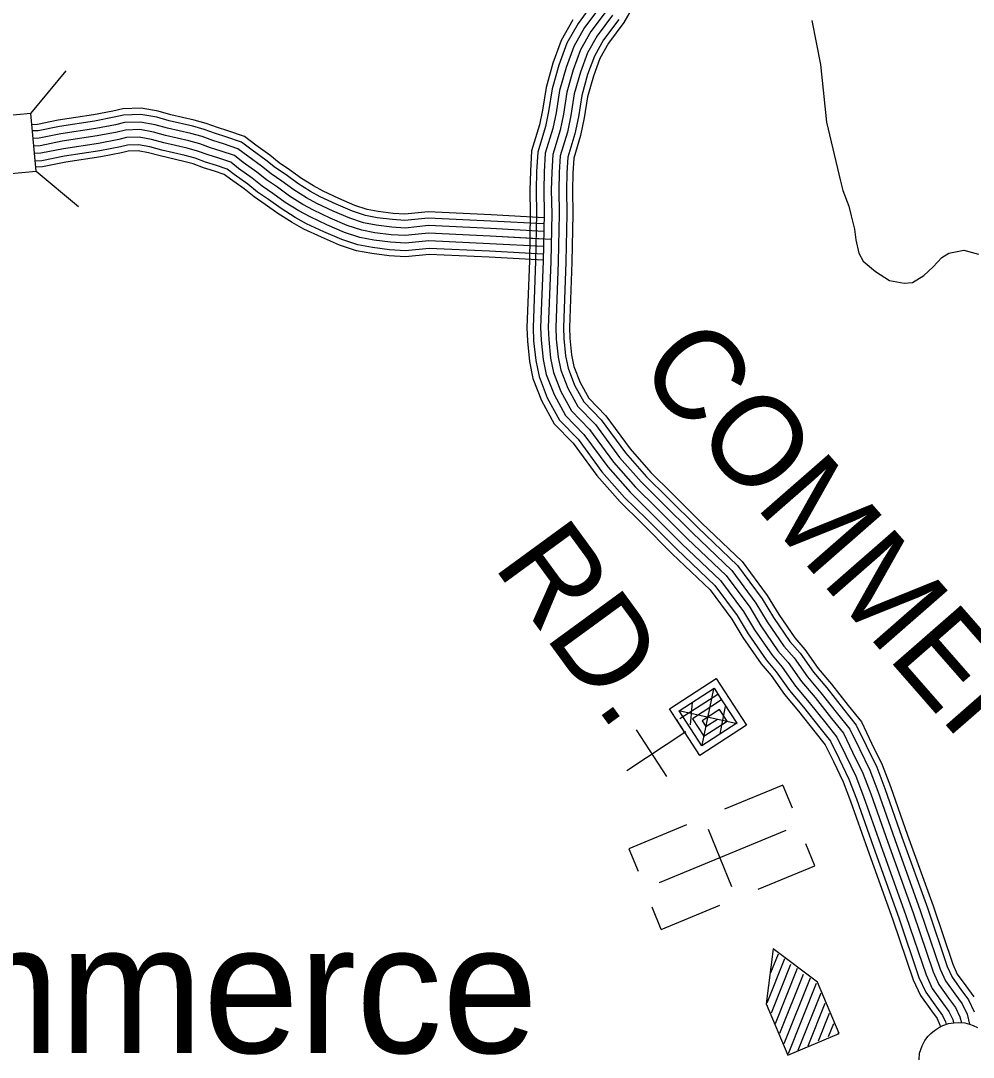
# Model space of a CAD drawing. Extents: x 1788175 to 1969470, y 584502 to 738744.
# Drawn here: x 1934102 to 1938010, y 657500 to 661754 of the extents above; entities that cross this region are included whole.
import ezdxf

# ---------------------------------------------------------------- set-up
doc = ezdxf.new("R2010")
doc.units = 0
for name, color, linetype in [('DESIGN - ROW - Right-of-Way and Easement Labels', 7, 'Continuous'), ('DESIGN - TRANSPORTATION - Text', 7, 'Continuous'), ('DESIGN - UTILITIES - Cable (Underground) with Text', 7, 'Continuous'), ('SURVEY - CONTOURS - Index with Text', 7, 'Continuous'), ('SURVEY - DRAINAGE - Storm Sewer', 7, 'Continuous'), ('SURVEY - TRANSPORTATION - Roads', 7, 'Continuous'), ('SURVEY - VEGETATION - Features with Text', 7, 'Continuous')]:
    doc.layers.add(name, color=color, linetype=linetype)

msp = doc.modelspace()

# ---------------------------------------------------------------- linework, layer by layer
at = {"layer": 'DESIGN - TRANSPORTATION - Text'}
for points in [[(1937348.3, 661754.2), (1937384.1, 661573.9), (1937407.8, 661337.5), (1937465.5, 661095), (1937475.4, 661057), (1937499.4, 660992.8), (1937509.3, 660952.8), (1937523.2, 660898.7), (1937529.2, 660854.6), (1937541.1, 660800.5), (1937559.1, 660766.4), (1937609.1, 660724.3), (1937667.1, 660688.2), (1937727.2, 660676.1), (1937761.2, 660680)], [(1937761.2, 660680), (1937807.3, 660708), (1937845.4, 660744), (1937881.5, 660782), (1937909.6, 660800), (1937971.7, 660812), (1938031.8, 660795.9)]]:
    msp.add_lwpolyline(points, dxfattribs=at)
at = {"layer": 'DESIGN - UTILITIES - Cable (Underground) with Text'}
for p, q in [((1936627.9, 658843.9), (1936752, 658652.5)), ((1937228.8, 658615.7), (1936990.2, 658517.3)), ((1937228.9, 658615.6), (1937266.8, 658523.6)), ((1936834.5, 658453.2), (1936597.2, 658355.3)), ((1936922.4, 658435.3), (1937019.1, 658200.8)), ((1936597.2, 658355.4), (1936635.2, 658263.1)), ((1937360.9, 658285), (1937323.5, 658375.8)), ((1937128.5, 658189), (1937361, 658284.9)), ((1936691.3, 658116.5), (1936729.1, 658025)), ((1936729.3, 658024.4), (1936970.5, 658123.8))]:
    msp.add_line(p, q, dxfattribs=at)
for points in [[(1936821.7, 658831.1), (1936825.9, 658834), (1936763.9, 658929.7), (1936955.4, 659053.7), (1937079.4, 658862.3), (1936888, 658738.2), (1936795, 658881.8), (1936798.3, 658884)], [(1936806.9, 658889.5), (1936962.5, 658990.3), (1937040, 658870.7), (1936896.4, 658777.6), (1936803.4, 658921.2), (1936946.9, 659014.2), (1936978, 658966.4), (1936858.3, 658888.9), (1936904.8, 658817.1), (1937000.5, 658879.1), (1936969.5, 658927), (1936897.7, 658880.5), (1936913.2, 658856.5), (1936961.1, 658887.5)], [(1936898.4, 658779.9), (1936945.9, 659012.2)], [(1936850.9, 658863.8), (1936857.8, 658955.1)], [(1936802.4, 658922.7), (1937041.9, 658869.4)], [(1936971.8, 658827.4), (1936993.4, 658938.8)], [(1936588.4, 658677.2), (1936830.8, 658837.2)], [(1936722.7, 658217.4), (1937243.2, 658432)], [(1937189.5, 657945.3), (1937161.3, 657718.9), (1937250.1, 657508.8), (1937460.2, 657597.6), (1937371.5, 657807.7), (1937189.5, 657945.3)], [(1937164.7, 657722.9), (1937237.5, 657904.4)], [(1937180.5, 657847.5), (1937211.2, 657923.9)], [(1937182.3, 657681.6), (1937262.6, 657881.9)], [(1937199.2, 657638.6), (1937289.8, 657864.6)], [(1937217.3, 657598.5), (1937314.4, 657840.8)], [(1937234.1, 657555.5), (1937342.4, 657825.2)], [(1937252.1, 657515.1), (1937367.6, 657803.3)], [(1937291.5, 657528.4), (1937385.8, 657763.4)], [(1937333.2, 657547.1), (1937403, 657721.2)], [(1937375.4, 657567.1), (1937420.9, 657680.7)], [(1937416.3, 657584.2), (1937437.8, 657637.7)], [(1937455.5, 657596.8), (1937457.1, 657600.4)]]:
    msp.add_lwpolyline(points, dxfattribs=at)
at = {"layer": 'SURVEY - CONTOURS - Index with Text'}
for points in [[(1936632.1, 661844.7), (1936576.6, 661746.1), (1936514.3, 661661.9), (1936478.3, 661598.5), (1936451.8, 661526.2), (1936428.1, 661442.2), (1936414.4, 661354.9), (1936399.1, 661282.9), (1936370.9, 661189.2), (1936367.5, 661128.5), (1936365.6, 661057.7), (1936367.5, 660961.8), (1936363.3, 660762.9), (1936353.2, 660495.1), (1936355, 660451.1), (1936362.2, 660382.1), (1936371.9, 660335.1), (1936397.2, 660269.1), (1936432.8, 660204.4), (1936502.9, 660132.3), (1936602.3, 659996.3), (1936687.6, 659899.4), (1936773.7, 659815.1), (1936897.4, 659691.3), (1937062.3, 659534.5), (1937165.3, 659394.9), (1937212.1, 659317.5), (1937277.9, 659221.5), (1937319.8, 659173.6), (1937374.2, 659094.9), (1937428.5, 659030.8), (1937497.3, 658943.7), (1937551.2, 658876.2), (1937593.4, 658789.4), (1937637.1, 658699.8), (1937670.9, 658611), (1937741.2, 658411.8), (1937845.4, 658120.7), (1937926.1, 657881.8), (1937944.8, 657841.3), (1937979.7, 657792.4), (1938012.3, 657748.1)], [(1936451.5, 661827.1), (1936389.4, 661743.1), (1936342.9, 661661.2), (1936310.3, 661572.1), (1936282.5, 661474), (1936268.1, 661381.8), (1936254.9, 661319.9), (1936223.4, 661215.1), (1936218.9, 661134.8), (1936216.8, 661058.3), (1936218.8, 660961.9), (1936214.7, 660767.3), (1936204.4, 660494.9), (1936206.6, 660440.4), (1936215.1, 660359.2), (1936228.7, 660293.1), (1936262, 660206.3), (1936312.1, 660115.1), (1936389, 660036.1), (1936486.2, 659903), (1936579.7, 659797), (1936669.1, 659709.4), (1936793.6, 659584.9), (1936950.4, 659435.7), (1937041.5, 659312.2), (1937087, 659236.9), (1937160.1, 659130.3), (1937202.3, 659082.1), (1937256, 659004.3), (1937313.4, 658936.7), (1937380.9, 658851.2), (1937424.7, 658796.3), (1937459.7, 658724.3), (1937500.5, 658640.6), (1937531.3, 658559.8), (1937601.1, 658362), (1937704.9, 658071.8), (1937787.8, 657826.7), (1937815.6, 657766.4), (1937859.3, 657705.1), (1937884, 657671.5), (1937896.9, 657644.4), (1937899.4, 657634.3)], [(1936477.6, 661810.2), (1936415.5, 661726.1), (1936371.2, 661648.2), (1936339.8, 661562.5), (1936312.9, 661467.4), (1936298.6, 661376.2), (1936285, 661312.2), (1936254.2, 661209.7), (1936249.9, 661133.5), (1936247.8, 661058.1), (1936249.8, 660961.9), (1936245.7, 660766.4), (1936235.4, 660495), (1936237.5, 660442.7), (1936245.7, 660364), (1936258.5, 660301.9), (1936290.2, 660219.4), (1936337.3, 660133.7), (1936412.7, 660056.1), (1936510.4, 659922.5), (1936602.2, 659818.3), (1936690.9, 659731.5), (1936815.2, 659607.1), (1936973.7, 659456.3), (1937067.3, 659329.4), (1937113.1, 659253.7), (1937184.7, 659149.3), (1937226.8, 659101.1), (1937280.7, 659023.2), (1937337.4, 658956.3), (1937405.1, 658870.5), (1937451.1, 658813), (1937487.6, 658737.9), (1937529, 658653), (1937560.4, 658570.5), (1937630.3, 658372.4), (1937734.2, 658082), (1937816.6, 657838.2), (1937842.5, 657782), (1937884.4, 657723.3), (1937910.8, 657687.5), (1937926.2, 657654.9), (1937929.6, 657641)], [(1936503.7, 661793.3), (1936441.5, 661709.2), (1936399.4, 661635.1), (1936369.3, 661552.9), (1936343.2, 661460.8), (1936329.1, 661370.6), (1936315, 661304.5), (1936284.9, 661204.3), (1936280.9, 661132.2), (1936278.8, 661058), (1936280.8, 660961.9), (1936276.7, 660765.5), (1936266.5, 660495), (1936268.4, 660444.9), (1936276.4, 660368.8), (1936288.4, 660310.6), (1936318.4, 660232.5), (1936362.4, 660152.3), (1936436.5, 660076.2), (1936534.6, 659941.9), (1936624.7, 659839.7), (1936712.7, 659753.5), (1936836.9, 659629.2), (1936997.1, 659476.9), (1937093.1, 659346.7), (1937139.2, 659270.5), (1937209.2, 659168.3), (1937251.3, 659120.2), (1937305.3, 659042.1), (1937361.4, 658975.9), (1937429.4, 658889.7), (1937477.5, 658829.6), (1937515.5, 658751.5), (1937557.5, 658665.3), (1937589.5, 658581.1), (1937659.5, 658382.8), (1937763.5, 658092.2), (1937845.5, 657849.7), (1937869.5, 657797.6), (1937909.5, 657741.5), (1937937.5, 657703.4), (1937955.5, 657665.3), (1937961.5, 657641.5)], [(1936503.7, 661793.3), (1936441.5, 661709.2), (1936399.4, 661635.1), (1936369.3, 661552.9), (1936343.2, 661460.8), (1936329.1, 661370.6), (1936315, 661304.5), (1936284.9, 661204.3), (1936280.9, 661132.2), (1936278.8, 661058), (1936280.8, 660961.9), (1936276.7, 660765.5), (1936266.5, 660495), (1936268.4, 660444.9), (1936276.4, 660368.8), (1936288.4, 660310.6), (1936318.4, 660232.5), (1936362.4, 660152.3), (1936436.5, 660076.2), (1936534.6, 659941.9), (1936624.7, 659839.7), (1936712.7, 659753.5), (1936836.9, 659629.2), (1936997.1, 659476.9), (1937093.1, 659346.7), (1937139.2, 659270.5), (1937209.2, 659168.3), (1937251.3, 659120.2), (1937305.3, 659042.1), (1937361.4, 658975.9), (1937429.4, 658889.7), (1937477.5, 658829.6), (1937515.5, 658751.5), (1937557.5, 658665.3), (1937589.5, 658581.1)], [(1936529.7, 661776.5), (1936467.5, 661692.3), (1936427.6, 661622), (1936398.8, 661543.4), (1936373.5, 661454.1), (1936359.6, 661365), (1936345.1, 661296.8), (1936315.7, 661198.9), (1936311.9, 661130.9), (1936309.8, 661057.9), (1936311.8, 660961.8), (1936307.6, 660764.6), (1936297.5, 660495), (1936299.4, 660447.1), (1936307.1, 660373.5), (1936318.2, 660319.4), (1936346.6, 660245.6), (1936387.6, 660170.9), (1936460.2, 660096.2), (1936558.8, 659961.3), (1936647.2, 659861), (1936734.6, 659775.5), (1936858.5, 659651.4), (1937020.4, 659497.5), (1937118.9, 659363.9), (1937165.2, 659287.3), (1937233.8, 659187.3), (1937275.8, 659139.3), (1937329.9, 659060.9), (1937385.3, 658995.6), (1937453.7, 658909), (1937503.8, 658846.3), (1937543.3, 658765), (1937586, 658677.6), (1937618.6, 658591.8), (1937688.7, 658393.1), (1937792.8, 658102.4), (1937874.3, 657861.2), (1937896.4, 657813.2), (1937934.6, 657759.7), (1937964.3, 657719.4), (1937984.9, 657675.8), (1937994.9, 657635.6)], [(1936555.8, 661759.6), (1936493.6, 661675.4), (1936455.8, 661608.9), (1936428.3, 661533.8), (1936403.9, 661447.5), (1936390.1, 661359.4), (1936375.1, 661289.1), (1936346.4, 661193.5), (1936342.8, 661129.6), (1936340.8, 661057.8), (1936342.8, 660961.8), (1936338.6, 660763.7), (1936328.5, 660495), (1936330.3, 660449.3), (1936337.7, 660378.3), (1936348.1, 660328.1), (1936374.8, 660258.6), (1936412.7, 660189.5), (1936484, 660116.3), (1936583, 659980.8), (1936669.7, 659882.4), (1936756.4, 659797.6), (1936880.2, 659673.6), (1937043.7, 659518.1), (1937144.7, 659381.2), (1937191.3, 659304.1), (1937258.3, 659206.4), (1937300.3, 659158.4), (1937354.6, 659079.8), (1937409.3, 659015.2), (1937478, 658928.3), (1937530.2, 658862.9), (1937571.2, 658778.6), (1937614.4, 658689.9), (1937647.7, 658602.5), (1937717.9, 658403.5), (1937822, 658112.6), (1937903.1, 657872.7), (1937923.3, 657828.9), (1937959.7, 657777.9), (1937991, 657735.3), (1938014.2, 657686.3)], [(1936367.8, 661757.1), (1936319.5, 661672.1), (1936285.8, 661580), (1936257.4, 661479.6), (1936242.8, 661386.5), (1936230, 661326.3), (1936197.9, 661219.6), (1936193.2, 661135.8), (1936191.1, 661058.4), (1936193, 660961.9), (1936189, 660768.1), (1936178.7, 660494.9), (1936180.9, 660438.6), (1936189.6, 660355.3), (1936203.9, 660285.9), (1936238.6, 660195.5), (1936291.3, 660099.7), (1936369.3, 660019.4), (1936466.1, 659886.9), (1936561, 659779.3), (1936651, 659691.2), (1936775.6, 659566.5), (1936931, 659418.7), (1937020.1, 659297.8), (1937065.4, 659223), (1937139.8, 659114.5), (1937181.9, 659066.2), (1937235.6, 658988.6), (1937293.5, 658920.4), (1937360.7, 658835.2), (1937402.8, 658782.5), (1937436.6, 658713.1), (1937476.9, 658630.4), (1937507.1, 658551), (1937576.8, 658353.4), (1937680.6, 658063.4), (1937763.9, 657817.2), (1937793.3, 657753.4), (1937838.5, 657690), (1937861.9, 657658.3), (1937872.5, 657635.7), (1937875.4, 657624)], [(1937589.5, 658581.1), (1937659.5, 658382.8), (1937763.5, 658092.2), (1937845.5, 657849.7), (1937869.5, 657797.6), (1937909.5, 657741.5), (1937937.5, 657703.4), (1937955.5, 657665.3), (1937961.5, 657641.5)]]:
    msp.add_lwpolyline(points, dxfattribs=at)
at = {"layer": 'SURVEY - DRAINAGE - Storm Sewer'}
for p, q in [((1934143.4, 661373.3), (1934288.8, 661547.7)), ((1934164.8, 661136.6), (1934339.3, 660991.2))]:
    msp.add_line(p, q, dxfattribs=at)
msp.add_lwpolyline([(1934143.4, 661373.3), (1933906.8, 661351.8), (1933928.2, 661115.2), (1934164.8, 661136.6)], close=True, dxfattribs=at)
at = {"layer": 'SURVEY - TRANSPORTATION - Roads'}
for points in [[(1936249.4, 660945.3), (1936032.8, 660957.3), (1935773.4, 660969.8), (1935678.2, 660959.9), (1935630, 660963.2), (1935568.8, 660970.6), (1935523.4, 660979), (1935472.6, 660996), (1935407.2, 661024), (1935342.9, 661054.3), (1935303.5, 661075.8), (1935254.1, 661107), (1935205.3, 661142.1), (1935163.1, 661170.9), (1935123.8, 661202.4), (1935067.3, 661242.8), (1935020.8, 661279), (1934951.9, 661302), (1934908.9, 661315.7), (1934863.2, 661332.4), (1934813.9, 661345.8), (1934718, 661367.8), (1934665.9, 661382.5), (1934596.5, 661394.9), (1934520.4, 661392.3), (1934479.6, 661382.7), (1934400.9, 661367.3), (1934256.4, 661345.3), (1934170.8, 661328.2), (1934147.6, 661327.1)], [(1936248.9, 660919.6), (1936031.5, 660931.7), (1935774.2, 660944), (1935678.6, 660934), (1935627.5, 660937.6), (1935564.9, 660945.2), (1935517, 660954.1), (1935463.4, 660971.9), (1935396.7, 661000.6), (1935331.3, 661031.4), (1935290.5, 661053.6), (1935239.7, 661085.7), (1935190.6, 661121.1), (1935147.8, 661150.3), (1935108.3, 661181.9), (1935051.9, 661222.2), (1935008.5, 661256), (1934943.9, 661277.6), (1934900.6, 661291.4), (1934855.4, 661307.9), (1934807.6, 661320.9), (1934711.6, 661342.9), (1934660.1, 661357.4), (1934594.6, 661369.1), (1934523.8, 661366.6), (1934485, 661357.5), (1934405.3, 661342), (1934260.9, 661319.9), (1934173.9, 661302.6), (1934149.9, 661301.5)], [(1936248.2, 660888.6), (1936029.9, 660900.7), (1935775, 660912.9), (1935679.2, 660902.9), (1935624.6, 660906.7), (1935560.2, 660914.5), (1935509.2, 660924), (1935452.4, 660943), (1935384, 660972.3), (1935317.2, 661003.8), (1935274.8, 661026.9), (1935222.4, 661060), (1935172.8, 661095.7), (1935129.4, 661125.3), (1935089.6, 661157.2), (1935033.3, 661197.4), (1934993.6, 661228.3), (1934934.3, 661248.1), (1934890.6, 661262), (1934846, 661278.3), (1934800, 661290.8), (1934704, 661312.9), (1934653.2, 661327.1), (1934592.4, 661338), (1934528, 661335.8), (1934491.5, 661327.2), (1934410.6, 661311.4), (1934266.2, 661289.4), (1934177.7, 661271.7), (1934152.7, 661270.6)], [(1936278.6, 660855.9), (1936028.3, 660869.7), (1935775.9, 660881.8), (1935679.7, 660871.8), (1935621.6, 660875.8), (1935555.5, 660883.9), (1935501.4, 660893.9), (1935441.4, 660914), (1935371.3, 660944), (1935303.2, 660976.1), (1935259.1, 661000.2), (1935205, 661034.2), (1935155, 661070.3), (1935110.9, 661100.4), (1935070.9, 661132.4), (1935014.8, 661172.5), (1934978.8, 661200.6), (1934924.7, 661218.6), (1934880.6, 661232.7), (1934836.6, 661248.7), (1934792.5, 661260.8), (1934696.3, 661282.8), (1934646.3, 661296.9), (1934590.2, 661306.9), (1934532.1, 661304.9), (1934498, 661296.9), (1934415.9, 661280.9), (1934271.6, 661258.9), (1934181.5, 661240.9), (1934155.5, 661239.7)], [(1936247.6, 660857.6), (1936028.3, 660869.7), (1935775.9, 660881.8), (1935679.7, 660871.8), (1935621.6, 660875.8), (1935555.5, 660883.9), (1935501.4, 660893.9), (1935441.4, 660914), (1935371.3, 660944), (1935303.2, 660976.1), (1935259.1, 661000.2), (1935205, 661034.2), (1935155, 661070.3), (1935110.9, 661100.4), (1935070.9, 661132.4), (1935014.8, 661172.5), (1934978.8, 661200.6), (1934924.7, 661218.6), (1934880.6, 661232.7), (1934836.6, 661248.7), (1934792.5, 661260.8), (1934696.3, 661282.8), (1934646.3, 661296.9), (1934590.2, 661306.9), (1934532.1, 661304.9), (1934498, 661296.9), (1934415.9, 661280.9), (1934271.6, 661258.9), (1934181.5, 661240.9), (1934155.5, 661239.7)], [(1936246.9, 660826.6), (1936026.7, 660838.8), (1935776.8, 660850.7), (1935680.3, 660840.7), (1935618.7, 660845), (1935550.8, 660853.2), (1935493.7, 660863.8), (1935430.3, 660885), (1935358.5, 660915.8), (1935289.1, 660948.5), (1935243.4, 660973.4), (1935187.7, 661008.5), (1935137.2, 661044.9), (1935092.5, 661075.4), (1935052.2, 661107.7), (1934996.3, 661147.7), (1934963.9, 661172.9), (1934915.1, 661189.2), (1934870.6, 661203.3), (1934827.2, 661219.2), (1934784.9, 661230.7), (1934688.7, 661252.8), (1934639.3, 661266.6), (1934588, 661275.8), (1934536.2, 661274), (1934504.5, 661266.6), (1934421.2, 661250.3), (1934277, 661228.3), (1934185.2, 661210), (1934158.3, 661208.8)], [(1936246.3, 660795.6), (1936025.1, 660807.8), (1935777.6, 660819.7), (1935680.8, 660809.6), (1935615.7, 660814.1), (1935546.1, 660822.6), (1935485.9, 660833.7), (1935419.3, 660856), (1935345.8, 660887.5), (1935275.1, 660920.8), (1935227.7, 660946.7), (1935170.3, 660982.8), (1935119.4, 661019.6), (1935074, 661050.5), (1935033.4, 661083), (1934977.7, 661122.8), (1934949.1, 661145.1), (1934905.5, 661159.7), (1934860.6, 661174), (1934817.7, 661189.6), (1934777.4, 661200.6), (1934681, 661222.7), (1934632.4, 661236.3), (1934585.7, 661244.7), (1934540.3, 661243.1), (1934511.1, 661236.3), (1934426.5, 661219.8), (1934282.4, 661197.8), (1934189, 661179.1), (1934161.1, 661177.9)], [(1936245.8, 660770.8), (1936023.8, 660783.1), (1935778.3, 660794.9), (1935681.2, 660784.8), (1935613.4, 660789.5), (1935542.4, 660798.1), (1935479.7, 660809.7), (1935410.5, 660832.8), (1935335.7, 660864.9), (1935263.9, 660898.8), (1935215.2, 660925.4), (1935156.5, 660962.3), (1935105.2, 660999.3), (1935059.3, 661030.6), (1935018.5, 661063.3), (1934962.9, 661103), (1934937.2, 661123), (1934897.8, 661136.2), (1934852.6, 661150.6), (1934810.3, 661166), (1934771.4, 661176.6), (1934674.9, 661198.8), (1934626.9, 661212.2), (1934584, 661219.9), (1934543.6, 661218.5), (1934516.2, 661212.1), (1934430.7, 661195.4), (1934286.7, 661173.4), (1934192, 661154.5), (1934163.3, 661153.2)]]:
    msp.add_lwpolyline(points, dxfattribs=at)
at = {"layer": 'SURVEY - VEGETATION - Features with Text'}
msp.add_lwpolyline([(1937788.6, 657489.4), (1937790.2, 657515.8), (1937800.6, 657547), (1937812.1, 657568.4), (1937825.6, 657586.2), (1937836.7, 657596.9), (1937850.9, 657609.7), (1937867.3, 657619.8), (1937885.6, 657629.3), (1937908.9, 657637.8), (1937931.2, 657641.2), (1937949.1, 657642.6), (1937976.1, 657640.3), (1937994.8, 657635.7), (1938009.9, 657629.8), (1938027.5, 657621.5)], dxfattribs=at)

# ---------------------------------------------------------------- texts
at = {"layer": 'DESIGN - ROW - Right-of-Way and Easement Labels'}
for s, rotation, p in [('COMMERCE', 311.155, (1936622.9, 660320.9)), ('RD.', 306.147, (1936037.7, 659517.3))]:
    msp.add_text(s, height=370, rotation=rotation, dxfattribs=at).set_placement(p)
at = {"layer": 'SURVEY - VEGETATION - Features with Text'}
msp.add_text('Commerce', height=528, dxfattribs=at).set_placement((1932771.8, 657517.4))

doc.saveas('drawing.dxf')
